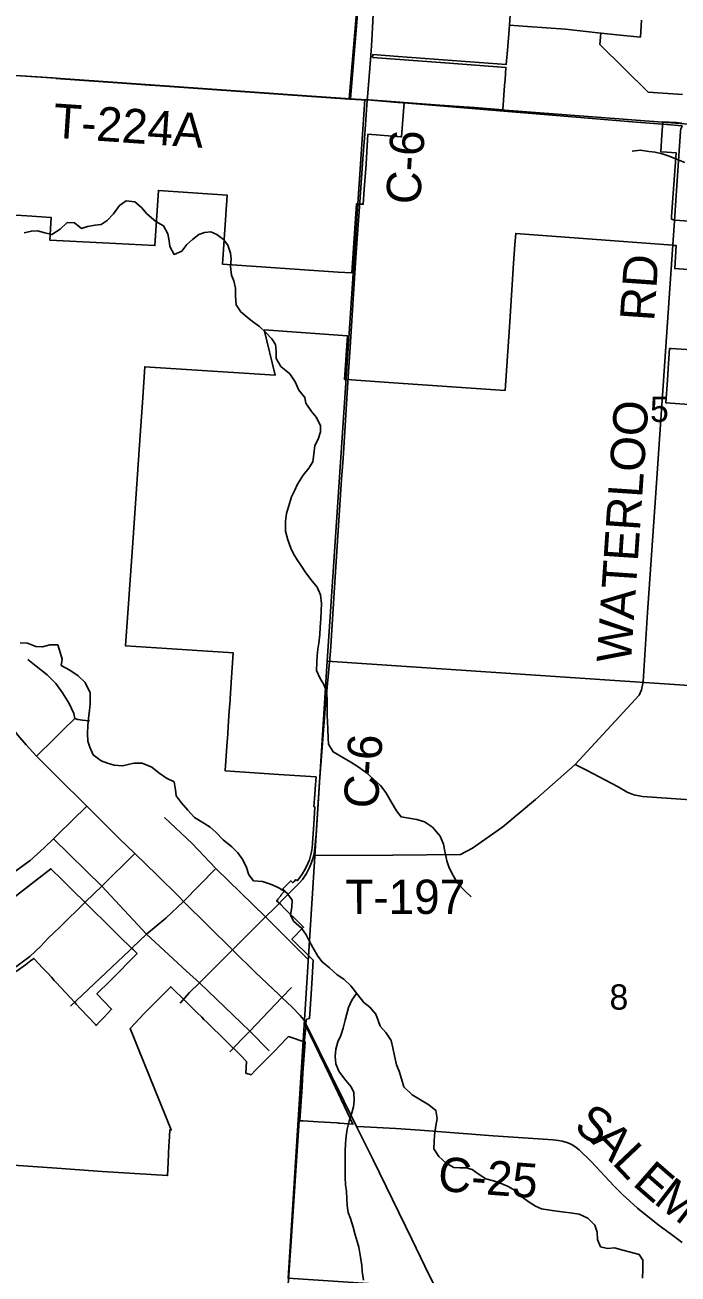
# Model space of a CAD drawing. Extents: x 114604 to 551442, y 316898 to 567001.
# Drawn here: x 258675 to 264381, y 326127 to 337042 of the extents above; entities that cross this region are included whole.
import ezdxf

# ---------------------------------------------------------------- set-up
doc = ezdxf.new("R2010")
doc.units = 0
for name, color, linetype in [('GE_P_Alignment_1000_Cardinal_Points', 7, 'Continuous'), ('GE_P_Alignment_100_Cardinal_Points', 7, 'Continuous'), ('GE_P_Alignment_100_Stations', 7, 'Continuous'), ('GE_P_Alignment_500_Bearings', 7, 'Continuous'), ('GE_P_Alignment_500_Distances', 7, 'Continuous'), ('PM_P_Cells', 7, 'Continuous'), ('PM_P_CL_Double_Solid', 7, 'Continuous'), ('PM_P_Crosswalk', 7, 'Continuous'), ('PV_X_Curb', 7, 'Continuous'), ('RS_Raster1', 7, 'Continuous'), ('SN_P_Signs', 7, 'Continuous')]:
    doc.layers.add(name, color=color, linetype=linetype)

msp = doc.modelspace()

# ---------------------------------------------------------------- linework, layer by layer
at = {"layer": 'GE_P_Alignment_1000_Cardinal_Points'}
for p, q in [((258946, 336575), (261511, 336395)), ((261511, 336395), (261666, 336384)), ((264335, 335122), (264349, 335332)), ((259613, 328979), (259737, 329098))]:
    msp.add_line(p, q, dxfattribs=at)
for points in [[(264349, 335332), (264364, 335551), (264404, 336114), (264407, 336136), (264416, 336159), (264420, 336163)], [(264181, 332869), (264306, 334698), (264335, 335122)], [(263481, 330580), (264042, 331186), (264063, 331232), (264076, 331303), (264115, 331909), (264181, 332869)], [(261199, 329785), (261890, 329787), (262481, 329794), (262586, 329848), (262850, 330034), (263137, 330273), (263481, 330580)], [(266726, 329930), (266567, 330035), (266474, 330103), (266421, 330121), (266303, 330148), (266037, 330167), (265733, 330181), (265560, 330198), (264320, 330283), (264070, 330301), (263995, 330314), (263938, 330337), (263858, 330386), (263582, 330530), (263481, 330580)], [(259205, 329381), (258979, 329157), (258877, 329062), (258814, 328993), (258717, 328901), (258560, 328786), (258382, 328651), (258227, 328539), (258100, 328443), (257962, 328342), (257745, 328187), (257257, 327828), (256628, 327362), (256339, 327153), (256146, 327030), (255979, 326920), (255891, 326898), (255762, 326884), (255643, 326881), (255619, 326880)], [(259072, 328469), (259588, 328955), (259613, 328979)]]:
    msp.add_lwpolyline(points, dxfattribs=at)
at = {"layer": 'GE_P_Alignment_100_Cardinal_Points'}
msp.add_line((260464, 328070), (260573, 328182), dxfattribs=at)
for points in [[(258699, 331496), (258774, 331439), (258868, 331363), (258945, 331288), (259004, 331207), (259061, 331114), (259101, 331026), (259111, 330981)], [(258776, 330654), (258930, 330805), (259012, 330887), (259111, 330981), (259136, 330972), (259179, 330967), (259239, 330962)], [(261149, 328875), (260855, 329170), (260782, 329244), (260778, 329248), (260343, 329671), (260137, 329888), (259895, 330118)], [(260809, 328079), (260639, 328248), (260200, 328672), (260086, 328775), (259737, 329098), (259346, 329516), (258924, 329930)], [(259205, 329381), (259346, 329516), (259634, 329803)], [(259737, 329098), (259906, 329236), (260060, 329383), (260343, 329671)], [(260032, 328495), (260112, 328586), (260200, 328672), (260489, 328959)], [(260573, 328182), (260639, 328248), (260919, 328545), (261004, 328631)]]:
    msp.add_lwpolyline(points, dxfattribs=at)
at = {"layer": 'GE_P_Alignment_100_Stations'}
for points in [[(264063, 337083), (264053, 336936), (263875, 336954), (263707, 336971), (263707, 336971), (263398, 337005), (263066, 337030), (262908, 337042), (262938, 337471)], [(261594, 337316), (261518, 336398), (259901, 336507), (259721, 336520), (259652, 336525), (259592, 336530), (259433, 336542), (259343, 336548), (259135, 336563), (258985, 336574), (258915, 336580), (258644, 336597)], [(258308, 335398), (258690, 335373), (258905, 335359), (258891, 335162), (259355, 335138), (259810, 335114), (259841, 335596), (260442, 335555), (260401, 334951), (261413, 334883), (261530, 334875), (261571, 335479), (261583, 335478), (261601, 335477), (261623, 335475), (261631, 335475), (261640, 335608), (261645, 335679), (261655, 335825), (261659, 335883), (261672, 336087), (261959, 336066), (261966, 336065), (261987, 336365), (262260, 336345), (262509, 336327), (262560, 336323), (262604, 336320), (262849, 336302), (262866, 336513), (262870, 336562), (262878, 336672), (262384, 336709), (261712, 336759), (261714, 336784), (261935, 336767), (262880, 336697), (262893, 336855), (262908, 337042), (263066, 337030), (263398, 337005), (263707, 336971), (263702, 336904), (263699, 336871), (264119, 336456), (264420, 336434)], [(264414, 336185), (264366, 336189), (264249, 336197), (264241, 336082), (264230, 335935), (264284, 335931), (264365, 335924), (264362, 335883), (264340, 335570), (264325, 335369), (264323, 335346), (264351, 335338), (264919, 335300)], [(264549, 334901), (264352, 334913), (264359, 335015), (264366, 335115), (264347, 335116), (264336, 335117), (264336, 335118), (262963, 335221), (262956, 335120), (262945, 334961), (262911, 334444), (262908, 334405), (262870, 333849), (261896, 333916), (261527, 333941), (261497, 333943), (261467, 333945), (261493, 334326), (260766, 334377), (260862, 333983), (259722, 334055), (259701, 333743), (259678, 333414), (259616, 332520), (259554, 331616), (259915, 331593), (260179, 331575), (260452, 331558), (260495, 331555), (260477, 331295), (260468, 331155), (260467, 331142), (260460, 331046), (260454, 330957), (260444, 330805), (260442, 330782), (260425, 330526), (260424, 330525), (260892, 330493), (261218, 330471), (261213, 330401), (261205, 330282), (261200, 330212), (261204, 330211), (261204, 330208), (261209, 330208), (261199, 330059), (261188, 329893), (261188, 329887), (261184, 329852), (261178, 329816), (261170, 329782), (261160, 329748), (261147, 329714), (261132, 329682), (261115, 329650), (261096, 329620), (261076, 329591), (261053, 329564), (261042, 329574), (261023, 329553), (261016, 329546), (260998, 329564), (260948, 329513), (260928, 329492), (260946, 329475), (260908, 329436), (260911, 329433), (260883, 329404), (260886, 329401), (260874, 329389), (260892, 329372), (260910, 329355), (260939, 329325), (260972, 329293), (260975, 329290), (261035, 329231), (261062, 329204), (261098, 329169), (261109, 329158), (261008, 329054), (261171, 328893), (261194, 328870), (261184, 328716), (261175, 328572), (261161, 328360), (261136, 328354), (261126, 328301), (261336, 327869), (261541, 327436), (261425, 327445), (261413, 327446), (261400, 327447), (261238, 327457), (261106, 327465), (261076, 327467), (261097, 327767), (261104, 327884), (261122, 328152), (260979, 328202), (260967, 328191), (260909, 328131), (260851, 328073), (260816, 328038), (260700, 327919), (260694, 327913), (260688, 327908), (260652, 327868), (260604, 327883), (260611, 327984), (260560, 328036), (260278, 328314), (260266, 328326), (260239, 328352), (260219, 328372), (260178, 328412), (260172, 328418), (260166, 328424), (260125, 328465), (260085, 328504), (260078, 328511), (259949, 328638), (259765, 328452), (259717, 328403), (259594, 328272), (259625, 328195), (259667, 328091), (259953, 327386), (259940, 327387), (259935, 327279), (259933, 327251), (259926, 327101), (259921, 326987), (259349, 327024), (258953, 327051), (258319, 327096)], [(264680, 333712), (264275, 333739), (264288, 333939), (264295, 334039), (264307, 334215), (264321, 334214), (264676, 334191)], [(258599, 328770), (258679, 328830), (258723, 328863), (258753, 328885), (258793, 328842), (258828, 328804), (258865, 328764), (258871, 328758), (258906, 328720), (258918, 328707), (258931, 328693), (258934, 328690), (258942, 328681), (258947, 328676), (258988, 328631), (259028, 328587), (259069, 328543), (259113, 328496), (259123, 328484), (259164, 328441), (259291, 328308), (259298, 328300), (259327, 328330), (259366, 328372), (259399, 328406), (259432, 328441), (259429, 328444), (259303, 328575), (259423, 328693), (259655, 328928), (259620, 328963), (259607, 328975), (259502, 329078), (259431, 329147), (259419, 329159), (259230, 329344), (259195, 329379), (259102, 329471), (259032, 329540), (259008, 329564), (258996, 329576), (258902, 329669), (258484, 329344)]]:
    msp.add_lwpolyline(points, dxfattribs=at)
at = {"layer": 'GE_P_Alignment_500_Bearings'}
msp.add_line((258961, 329967), (259216, 330217), dxfattribs=at)
for points in [[(261666, 336384), (261671, 336446), (261693, 336737), (261702, 336861), (261711, 337016), (261717, 337136), (261719, 337359), (261712, 337621), (261695, 338112), (261693, 338216), (261696, 338424), (261710, 338761)], [(261600, 335495), (261628, 335872), (261647, 336128), (261666, 336384)], [(261496, 333923), (261518, 334270), (261542, 334645), (261568, 335054), (261600, 335495)], [(260954, 329425), (261078, 329550), (261099, 329576), (261134, 329628), (261162, 329681), (261179, 329722), (261199, 329785), (261205, 329822), (261218, 329970), (261249, 330428), (261297, 331066), (261345, 331570), (261379, 332126), (261440, 333074), (261454, 333255), (261481, 333682), (261496, 333923)], [(256094, 333693), (256531, 333308), (256679, 333178), (256800, 333066), (256882, 332986), (256961, 332904), (257145, 332694), (257350, 332438), (257837, 331831), (258246, 331304), (258429, 331069), (258612, 330837), (258684, 330751), (258776, 330654), (258956, 330473), (259216, 330217), (259499, 329934), (259634, 329803), (259830, 329613), (260018, 329425), (260060, 329383), (260489, 328959)], [(256872, 329639), (257186, 329636), (257793, 329605), (258253, 329580), (258352, 329576), (258388, 329575), (258437, 329579), (258456, 329582), (258499, 329596), (258546, 329617), (258605, 329656), (258719, 329742), (258843, 329851), (258924, 329930), (258961, 329967)], [(260489, 328959), (260739, 329210), (260778, 329248), (260857, 329327), (260954, 329425)], [(260489, 328959), (260689, 328762), (260892, 328570)], [(260892, 328570), (260903, 328560), (260919, 328545), (261011, 328458), (261079, 328387), (261110, 328350), (261119, 328336), (261132, 328307)], [(261072, 327465), (261085, 327678), (261114, 328142), (261122, 328231), (261132, 328307)], [(261132, 328307), (261573, 327416), (261716, 327125), (262054, 326432), (262170, 326196), (262416, 325696), (262876, 324699), (263093, 324291), (263216, 324062), (263311, 323908), (263390, 323803), (263475, 323702), (263641, 323521), (263745, 323416), (263910, 323256), (264030, 323144), (264203, 322993), (264310, 322916), (264640, 322731), (264915, 322584), (265550, 322242), (265840, 322089), (265986, 322013), (266170, 321923)], [(260379, 317643), (260414, 318174), (260613, 320782), (260743, 322682), (260999, 326370), (261069, 327423), (261072, 327465)], [(261573, 327416), (261638, 327412), (261916, 327398), (262129, 327385), (262765, 327335), (263289, 327299), (263338, 327293), (263370, 327287), (263402, 327279), (263434, 327267), (263463, 327252), (263491, 327233), (263517, 327213), (263623, 327110), (263824, 326894), (263893, 326824), (264026, 326703), (264205, 326559), (264324, 326472), (264416, 326404)]]:
    msp.add_lwpolyline(points, dxfattribs=at)
at = {"layer": 'GE_P_Alignment_500_Distances'}
for points in [[(261709, 338764), (261509, 336398), (258945, 336578), (256303, 336752), (256218, 335558), (256117, 334074), (256093, 333696), (255814, 329636), (255762, 328822), (255618, 326883), (255575, 326129), (250997, 326464), (247583, 326697)], [(264415, 336162), (264282, 336173), (263979, 336197), (262021, 336358), (261934, 336365), (261665, 336387), (261509, 336398), (261709, 338764)], [(254997, 317643), (255033, 318174), (255217, 320838), (255575, 326129), (255618, 326883), (255762, 328822), (255814, 329636), (256093, 333696), (256117, 334074), (256218, 335558), (256303, 336752), (258945, 336578), (261509, 336398), (261665, 336387), (261934, 336365), (262021, 336358), (263979, 336197), (264282, 336173), (264415, 336162)]]:
    msp.add_lwpolyline(points, dxfattribs=at)
at = {"layer": 'PM_P_Cells'}
for points in [[(263980, 335939), (264054, 335947), (264126, 335938), (264181, 335930), (264243, 335916), (264303, 335896), (264367, 335871), (264441, 335841)], [(258669, 335225), (258731, 335241), (258785, 335243), (258849, 335225), (258909, 335211), (258983, 335258), (259043, 335316), (259108, 335312), (259170, 335264), (259220, 335282), (259288, 335293), (259340, 335299), (259392, 335335), (259448, 335391), (259502, 335465), (259560, 335505), (259634, 335496), (259694, 335446), (259741, 335392), (259817, 335326), (259885, 335287), (259924, 335217), (259934, 335155), (259942, 335105), (259978, 335037), (260045, 335067), (260090, 335125), (260140, 335168), (260194, 335210), (260244, 335230), (260298, 335234), (260351, 335212), (260409, 335168), (260447, 335117), (260470, 335047), (260476, 334997), (260472, 334933), (260480, 334855), (260499, 334805), (260515, 334741), (260515, 334671), (260519, 334597), (260560, 334535), (260616, 334490), (260664, 334452), (260723, 334408), (260781, 334354), (260833, 334300), (260864, 334249), (260870, 334191), (260870, 334129), (260912, 334059), (260989, 333993), (261035, 333923), (261067, 333852), (261120, 333786), (261128, 333736)], [(261128, 333736), (261180, 333666), (261223, 333612), (261257, 333538), (261257, 333488), (261237, 333424), (261208, 333366), (261198, 333292), (261190, 333226), (261156, 333168), (261106, 333108), (261057, 333030), (261031, 332970), (261005, 332918), (260985, 332860), (260961, 332774), (260950, 332706), (260952, 332618), (260972, 332542), (260997, 332471), (261021, 332421), (261053, 332367), (261091, 332313), (261124, 332263), (261174, 332197), (261228, 332128), (261257, 332062), (261265, 331988), (261263, 331924), (261260, 331852), (261254, 331776), (261250, 331716), (261242, 331640), (261235, 331588), (261229, 331528), (261225, 331470), (261223, 331400), (261254, 331330), (261286, 331280), (261310, 331219), (261316, 331155), (261315, 331011), (261317, 330953), (261321, 330889), (261324, 330809), (261328, 330757), (261368, 330689), (261451, 330640), (261523, 330600), (261579, 330564), (261656, 330510), (261718, 330455), (261782, 330395), (261827, 330335), (261875, 330253), (261921, 330175), (261962, 330122), (262030, 330112), (262100, 330100), (262166, 330078), (262237, 330031), (262303, 329953), (262333, 329883), (262344, 329821), (262362, 329739), (262382, 329677), (262415, 329609), (262453, 329544), (262521, 329474), (262574, 329424)], [(258634, 331642), (258697, 331640), (258769, 331610), (258829, 331608), (258893, 331626), (258961, 331625), (258984, 331549), (259000, 331499), (258992, 331445), (259068, 331405), (259139, 331355), (259201, 331296), (259244, 331206), (259244, 331110), (259238, 331052), (259230, 330986), (259223, 330920), (259221, 330850), (259225, 330784), (259241, 330730), (259270, 330664), (259342, 330613), (259396, 330591), (259454, 330575), (259527, 330567), (259627, 330590), (259699, 330590), (259783, 330556), (259844, 330508), (259912, 330461), (259978, 330429), (259990, 330357), (259995, 330307), (260039, 330249), (260099, 330182), (260156, 330118), (260238, 330068), (260292, 330032), (260343, 329988), (260407, 329921), (260483, 329861), (260534, 329807), (260574, 329755), (260608, 329688), (260631, 329616), (260671, 329564), (260751, 329556), (260821, 329534), (260888, 329505), (260964, 329457), (261010, 329395), (261007, 329333), (260995, 329267), (261021, 329211)], [(261021, 329211), (261092, 329150), (261132, 329092), (261158, 329040), (261190, 328982), (261235, 328906), (261271, 328854), (261335, 328803), (261404, 328743), (261460, 328703), (261522, 328645), (261583, 328568), (261635, 328500), (261687, 328458), (261740, 328398), (261762, 328344), (261778, 328294), (261827, 328237), (261875, 328169), (261889, 328105), (261904, 328033), (261920, 327955), (261944, 327899), (261966, 327833), (261985, 327762), (262059, 327694), (262130, 327650), (262204, 327606), (262266, 327557), (262277, 327487), (262265, 327423), (262253, 327341), (262249, 327283), (262247, 327221), (262290, 327155), (262354, 327097), (262422, 327059), (262475, 327054), (262529, 327054), (262583, 327040), (262635, 327004), (262701, 326958), (262768, 326941), (262820, 326925), (262892, 326895), (262958, 326857), (263017, 326802), (263071, 326760), (263135, 326720), (263188, 326696), (263262, 326684), (263326, 326675), (263388, 326667), (263440, 326661), (263518, 326651), (263593, 326616), (263655, 326554), (263675, 326494), (263678, 326430), (263704, 326364), (263766, 326350), (263826, 326355), (263898, 326337), (263967, 326317), (264043, 326297), (264075, 326247), (264074, 326165), (264070, 326092)], [(261573, 328580), (261531, 328521), (261503, 328455), (261487, 328401), (261473, 328347), (261454, 328275), (261434, 328213), (261410, 328155), (261392, 328093), (261384, 328027), (261391, 327965), (261417, 327900), (261467, 327832), (261524, 327764), (261548, 327714), (261552, 327640), (261546, 327588), (261531, 327536), (261509, 327462), (261489, 327394), (261481, 327332), (261476, 327268), (261474, 327202), (261474, 327136), (261472, 327084), (261472, 327022), (261473, 326972), (261477, 326907), (261483, 326849), (261487, 326783), (261490, 326725), (261500, 326665), (261518, 326613), (261542, 326537), (261561, 326469), (261577, 326411), (261591, 326361), (261608, 326273), (261618, 326202), (261622, 326148), (261632, 326074)]]:
    msp.add_lwpolyline(points, dxfattribs=at)
at = {"layer": 'RS_Raster1'}
for points in [[(261709, 338764), (261509, 336398), (258945, 336578), (256303, 336752), (256218, 335558), (256117, 334074), (256093, 333696), (255814, 329636), (255762, 328822), (255618, 326883), (255575, 326129), (250997, 326464), (247583, 326697)], [(254997, 317643), (255033, 318174), (255217, 320838), (255575, 326129), (255618, 326883), (255762, 328822), (255814, 329636), (256093, 333696), (256117, 334074), (256218, 335558), (256303, 336752), (258945, 336578), (261509, 336398), (261709, 338764)]]:
    msp.add_lwpolyline(points, dxfattribs=at)
at = {"layer": 'SN_P_Signs'}
for points in [[(261644, 336390), (266847, 335996), (267123, 335977), (266777, 331115), (261315, 331482)], [(261315, 331482), (266777, 331115), (266404, 325730), (260975, 326090)]]:
    msp.add_lwpolyline(points, close=True, dxfattribs=at)

# ---------------------------------------------------------------- texts
at = {"layer": 'PM_P_CL_Double_Solid'}
for s, rotation, p in [('C-6', 86.2959, (262127, 335468)), ('C-6', 85.9082, (261756, 330188)), ('S', 325.3471, (263459, 327389)), ('A', 314.2797, (263614, 327284)), ('L', 313.4079, (263797, 327096)), ('C-25', 355.6224, (262277, 326855)), ('E', 318.9723, (263975, 326910)), ('M', 322.428, (264159, 326751))]:
    msp.add_text(s, height=300, rotation=rotation, dxfattribs=at).set_placement(p)
at = {"layer": 'PM_P_Crosswalk'}
for s, rotation, p in [('T-224A', 356.082, (258914, 336058)), ('RD', 86.0157, (264172, 334449)), ('WATERLOO', 86.11, (263969, 331461)), ('T-197', 0.1326, (261474, 329272))]:
    msp.add_text(s, height=300, rotation=rotation, dxfattribs=at).set_placement(p)
at = {"layer": 'PV_X_Curb'}
for s, rotation, p in [('5', 0.4145, (264137, 333573)), ('8', 0.4144, (263783, 328437))]:
    msp.add_text(s, height=221, rotation=rotation, dxfattribs=at).set_placement(p)

doc.saveas('drawing.dxf')
